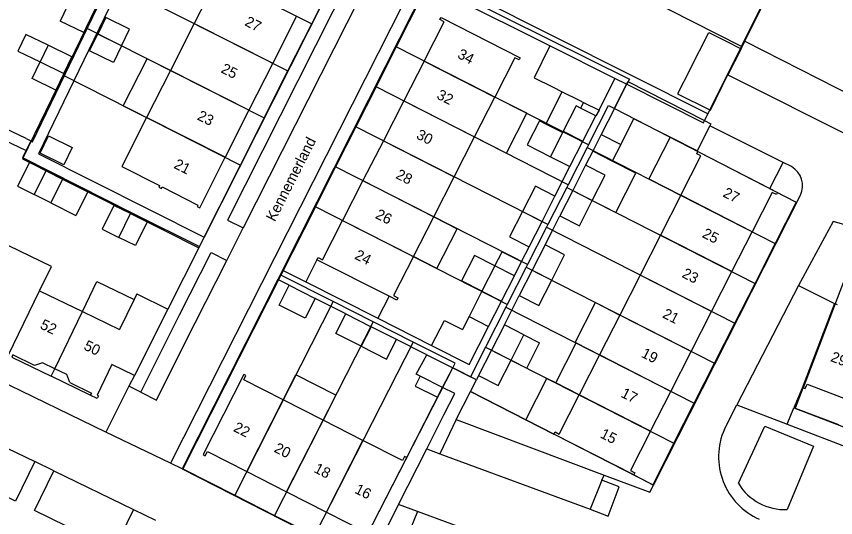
# Model space of a CAD drawing. Extents: x 194485 to 197793, y 468269 to 470822.
# Drawn here: x 197177.5 to 197270.8, y 469588.3 to 469645.3 of the extents above; entities that cross this region are included whole.
import ezdxf

# ---------------------------------------------------------------- set-up
doc = ezdxf.new("R2010")
doc.units = 0
for name, color, linetype in [('BGT begrenzing pand op maaiveld onder overbouw', 7, 'Continuous'), ('BGT grensvlak gebouwinstallatie plus 1', 7, 'Continuous'), ('BGT grensvlak onbegroeid terreindeel', 7, 'Continuous'), ('BGT grensvlak onbegroeid terreindeel LR', 7, 'Continuous'), ('BGT grensvlak overig bouwwerk uitbreiding populatie', 7, 'Continuous'), ('BGT grensvlak pand deel overbouw', 7, 'Continuous'), ('BGT grensvlak pand op maaiveld', 7, 'Continuous'), ('BGT grensvlak pand op maaiveld LR', 7, 'Continuous'), ('BGT grensvlak vegetatieobject', 7, 'Continuous'), ('BGT grensvlak wegdeel', 7, 'Continuous'), ('BGT tekst huisnummerreeks', 7, 'Continuous'), ('BGT tekst openbare ruimte label weg', 7, 'Continuous'), ('GEM grensvlak WOZ_BRK percelen', 7, 'Continuous')]:
    doc.layers.add(name, color=color, linetype=linetype)

msp = doc.modelspace()

# ---------------------------------------------------------------- linework, layer by layer
at = {"layer": 'BGT begrenzing pand op maaiveld onder overbouw'}
for p, q in [((197180.47, 469605.886), (197179.558, 469605.586)), ((197181.847, 469605.225), (197180.47, 469605.886)), ((197183.245, 469604.553), (197181.847, 469605.225)), ((197183.562, 469603.647), (197183.245, 469604.553))]:
    msp.add_line(p, q, dxfattribs=at)
for points in [[(197179.558, 469605.586), (197177.082, 469606.785), (197176.96, 469606.533)], [(197183.562, 469603.647), (197186.028, 469602.453), (197185.906, 469602.201)]]:
    msp.add_lwpolyline(points, dxfattribs=at)
at = {"layer": 'BGT grensvlak gebouwinstallatie plus 1'}
for p, q in [((197184.021, 469648.047), (197182.457, 469644.804)), ((197186.741, 469646.735), (197185.177, 469643.492)), ((197185.177, 469643.492), (197182.457, 469644.804)), ((197178.58, 469643.265), (197177.662, 469641.371)), ((197181.1, 469642.044), (197178.58, 469643.265)), ((197177.662, 469641.371), (197180.182, 469640.15)), ((197189.669, 469635.161), (197192.379, 469640.515)), ((197195.036, 469639.17), (197192.379, 469640.515)), ((197237.808, 469633.079), (197239.68, 469636.752)), ((197242.1, 469635.542), (197241.765, 469634.885)), ((197189.669, 469635.161), (197192.326, 469633.816)), ((197239.725, 469632.102), (197237.808, 469633.079)), ((197264.869, 469628.69), (197256.504, 469632.866)), ((197244.12, 469631.892), (197243.152, 469629.99)), ((197243.152, 469629.99), (197242.346, 469628.407)), ((197245.378, 469628.858), (197243.152, 469629.99)), ((197246.345, 469630.759), (197245.378, 469628.858)), ((197255.065, 469630.019), (197255.123, 469629.951)), ((197248.051, 469627.498), (197245.378, 469628.858)), ((197263.348, 469625.727), (197264.869, 469628.69)), ((197245.774, 469623.027), (197248.051, 469627.498)), ((197182.75, 469626.821), (197185.608, 469625.381)), ((197185.608, 469625.381), (197184.249, 469622.683)), ((197243.101, 469624.388), (197245.774, 469623.027)), ((197181.391, 469624.123), (197184.249, 469622.683)), ((197225.038, 469622.527), (197227.711, 469621.165)), ((197225.395, 469616.621), (197227.711, 469621.165)), ((197225.395, 469616.621), (197222.722, 469617.983)), ((197232.001, 469616.943), (197232.818, 469618.547)), ((197232.818, 469618.547), (197235.046, 469617.412)), ((197211.736, 469617.634), (197210.461, 469615.111)), ((197234.229, 469615.808), (197235.046, 469617.412)), ((197185.002, 469611.738), (197186.659, 469615.158)), ((197186.659, 469615.158), (197190.896, 469613.105)), ((197210.461, 469615.111), (197218.671, 469610.96)), ((197219.948, 469613.486), (197218.671, 469610.96)), ((197224.794, 469607.865), (197226.247, 469610.716)), ((197226.247, 469610.716), (197228.299, 469609.678)), ((197229.059, 469611.169), (197228.299, 469609.678)), ((197235.312, 469609.086), (197237.095, 469608.179)), ((197235.626, 469605.291), (197237.095, 469608.179)), ((197238.948, 469603.607), (197241.265, 469608.151)), ((197241.265, 469608.151), (197243.934, 469606.79)), ((197233.843, 469606.198), (197235.626, 469605.291)), ((197207.881, 469601.674), (197209.333, 469604.526)), ((197213.878, 469602.212), (197209.333, 469604.526)), ((197235.527, 469599.414), (197237.929, 469604.126)), ((197238.948, 469603.607), (197237.929, 469604.126)), ((197241.617, 469602.246), (197238.948, 469603.607)), ((197213.878, 469602.212), (197212.426, 469599.36)), ((197235.527, 469599.414), (197238.723, 469597.78))]:
    msp.add_line(p, q, dxfattribs=at)
for points in [[(197229.668, 469631.615), (197233.315, 469629.757), (197235.63, 469634.301), (197231.983, 469636.159)], [(197237.808, 469633.079), (197237.087, 469633.447), (197235.692, 469630.708), (197238.33, 469629.364)], [(197251.961, 469631.597), (197249.533, 469626.835), (197253.199, 469624.966)], [(197241.265, 469608.151), (197241.147, 469608.211), (197243.463, 469612.755), (197246.25, 469611.334)], [(197224.794, 469607.865), (197229.078, 469605.699), (197231.287, 469610.034)], [(197223.498, 469604.382), (197222.929, 469603.253), (197225.483, 469601.967), (197226.052, 469603.096)]]:
    msp.add_lwpolyline(points, dxfattribs=at)
at = {"layer": 'BGT grensvlak onbegroeid terreindeel'}
msp.add_line((197260.479, 469642.525), (197268.613, 469659.039), dxfattribs=at)
msp.add_lwpolyline([(197259.744, 469592.181), (197262.76, 469598.677), (197268.295, 469596.39), (197265.316, 469589.18)], dxfattribs=at)
msp.add_arc((197265.058, 469595.373), 6.199, 210.99801, 272.38944, dxfattribs=at)
at = {"layer": 'BGT grensvlak onbegroeid terreindeel LR'}
for p, q in [((197229.224, 469602.636), (197235.527, 469599.414)), ((197247.835, 469593.129), (197250.072, 469591.97))]:
    msp.add_line(p, q, dxfattribs=at)
at = {"layer": 'BGT grensvlak overig bouwwerk uitbreiding populatie'}
for p, q in [((197229.684, 469618.123), (197228.213, 469615.236)), ((197232.001, 469616.943), (197229.684, 469618.123)), ((197230.53, 469614.056), (197228.213, 469615.236))]:
    msp.add_line(p, q, dxfattribs=at)
at = {"layer": 'BGT grensvlak pand deel overbouw'}
for p, q in [((197176.96, 469606.533), (197181.432, 469604.367)), ((197181.432, 469604.367), (197181.847, 469605.225)), ((197185.906, 469602.201), (197181.432, 469604.367))]:
    msp.add_line(p, q, dxfattribs=at)
at = {"layer": 'BGT grensvlak pand op maaiveld'}
for p, q in [((197200.459, 469649.885), (197197.745, 469644.524)), ((197209.402, 469645.366), (197206.693, 469640.003)), ((197197.745, 469644.524), (197195.036, 469639.17)), ((197258.283, 469642.557), (197260.048, 469641.663)), ((197181.1, 469642.044), (197180.182, 469640.15)), ((197245.683, 469638.278), (197238.28, 469641.98)), ((197260.048, 469641.663), (197258.546, 469638.695)), ((197223.948, 469640.253), (197221.622, 469635.715)), ((197206.693, 469640.003), (197203.986, 469634.647)), ((197195.036, 469639.17), (197192.326, 469633.816)), ((197257.887, 469637.4), (197258.546, 469638.695)), ((197243.871, 469634.656), (197245.683, 469638.278)), ((197245.618, 469634.832), (197246.998, 469637.62)), ((197238.564, 469637.31), (197239.68, 469636.752)), ((197239.68, 469636.752), (197241.6, 469635.792)), ((197221.622, 469635.715), (197219.295, 469631.176)), ((197229.668, 469631.615), (197231.983, 469636.159)), ((197241.6, 469635.792), (197242.1, 469635.542)), ((197242.1, 469635.542), (197243.871, 469634.656)), ((197203.986, 469634.647), (197201.28, 469629.291)), ((197241.272, 469635.137), (197239.801, 469632.251)), ((197241.765, 469634.885), (197241.272, 469635.137)), ((197243.499, 469634.002), (197241.765, 469634.885)), ((197245.618, 469634.832), (197244.12, 469631.892)), ((197242.028, 469631.116), (197243.499, 469634.002)), ((197246.345, 469630.759), (197247.838, 469633.692)), ((197251.961, 469631.597), (197247.838, 469633.692)), ((197256.504, 469632.866), (197255.065, 469630.019)), ((197239.725, 469632.102), (197238.33, 469629.364)), ((197239.801, 469632.251), (197239.725, 469632.102)), ((197244.12, 469631.892), (197246.345, 469630.759)), ((197219.295, 469631.176), (197216.969, 469626.638)), ((197227.353, 469627.071), (197229.668, 469631.615)), ((197240.557, 469628.229), (197242.028, 469631.116)), ((197255.065, 469630.019), (197251.961, 469631.597)), ((197255.123, 469629.951), (197263.348, 469625.727)), ((197238.33, 469629.364), (197240.557, 469628.229)), ((197242.346, 469628.407), (197240.876, 469625.52)), ((197180.869, 469627.768), (197182.75, 469626.821)), ((197182.75, 469626.821), (197181.391, 469624.123)), ((197216.969, 469626.638), (197214.643, 469622.1)), ((197225.038, 469622.527), (197227.353, 469627.071)), ((197240.876, 469625.52), (197239.406, 469622.633)), ((197181.391, 469624.123), (197179.51, 469625.07)), ((197237.373, 469621.979), (197238.846, 469624.87)), ((197241.631, 469621.5), (197243.101, 469624.388)), ((197253.199, 469624.966), (197250.883, 469620.422)), ((197222.722, 469617.983), (197225.038, 469622.527)), ((197239.406, 469622.633), (197241.631, 469621.5)), ((197235.899, 469619.087), (197237.373, 469621.979)), ((197259.011, 469616.279), (197261.326, 469620.823)), ((197250.883, 469620.422), (197248.566, 469615.878)), ((197237.722, 469619.327), (197236.255, 469616.444)), ((197239.948, 469618.194), (197237.722, 469619.327)), ((197238.481, 469615.311), (197239.948, 469618.194)), ((197219.948, 469613.486), (197211.736, 469617.634)), ((197232.001, 469616.943), (197230.53, 469614.056)), ((197234.229, 469615.808), (197232.001, 469616.943)), ((197236.255, 469616.444), (197234.787, 469613.561)), ((197256.696, 469611.734), (197259.011, 469616.279)), ((197232.758, 469612.921), (197234.229, 469615.808)), ((197248.566, 469615.878), (197246.25, 469611.334)), ((197180.132, 469614.097), (197185.002, 469611.738)), ((197208.578, 469614.718), (197211.514, 469613.234)), ((197230.53, 469614.056), (197229.059, 469611.169)), ((197191.201, 469613.734), (197190.896, 469613.105)), ((197191.201, 469613.734), (197194.748, 469612.016)), ((197190.896, 469613.105), (197189.24, 469609.685)), ((197231.287, 469610.034), (197232.758, 469612.921)), ((197185.002, 469611.738), (197189.24, 469609.685)), ((197194.748, 469612.016), (197190.93, 469604.454)), ((197215.013, 469611.465), (197217.905, 469610.003)), ((197246.25, 469611.334), (197243.934, 469606.79)), ((197254.38, 469607.19), (197256.696, 469611.734)), ((197229.059, 469611.169), (197231.287, 469610.034)), ((197220.796, 469608.542), (197217.905, 469610.003)), ((197233.085, 469610.219), (197231.615, 469607.332)), ((197235.312, 469609.086), (197233.085, 469610.219)), ((197233.843, 469606.198), (197235.312, 469609.086)), ((197224.268, 469606.788), (197227.195, 469605.308)), ((197231.615, 469607.332), (197230.145, 469604.445)), ((197243.934, 469606.79), (197241.617, 469602.246)), ((197252.065, 469602.645), (197254.38, 469607.19)), ((197226.052, 469603.096), (197227.195, 469605.308)), ((197226.052, 469603.096), (197223.498, 469604.382)), ((197249.75, 469598.101), (197252.065, 469602.645)), ((197212.426, 469599.36), (197207.881, 469601.674)), ((197216.971, 469597.046), (197212.426, 469599.36)), ((197247.835, 469593.129), (197238.723, 469597.78)), ((197217.301, 469585.994), (197221.97, 469595.119)), ((197203.732, 469593.524), (197208.277, 469591.21)), ((197208.277, 469591.21), (197212.821, 469588.895))]:
    msp.add_line(p, q, dxfattribs=at)
for points in [[(197189.469, 469641.981), (197190.391, 469643.875), (197187.676, 469645.198), (197186.754, 469643.304)], [(197223.948, 469640.253), (197226.238, 469644.721), (197225.748, 469644.972), (197225.876, 469645.221), (197234.881, 469640.633), (197234.753, 469640.384), (197234.263, 469640.634), (197231.983, 469636.159)], [(197189.469, 469641.981), (197188.546, 469640.087), (197185.831, 469641.41), (197186.754, 469643.304)], [(197254.232, 469639.25), (197256.39, 469643.515), (197258.283, 469642.557)], [(197182.9, 469638.833), (197183.818, 469640.727), (197181.1, 469642.044)], [(197238.28, 469641.98), (197236.469, 469638.358), (197238.564, 469637.31)], [(197182.9, 469638.833), (197181.982, 469636.939), (197179.264, 469638.256), (197180.182, 469640.15)], [(197254.232, 469639.25), (197252.806, 469636.505), (197256.507, 469634.689)], [(197246.998, 469637.62), (197247.143, 469637.915), (197255.886, 469633.467)], [(197256.507, 469634.689), (197256.574, 469634.656), (197257.887, 469637.4)], [(197192.326, 469633.816), (197189.507, 469628.245), (197193.798, 469626.073), (197193.708, 469625.895), (197194.002, 469625.746), (197194.092, 469625.924), (197198.166, 469623.862), (197198.076, 469623.684), (197198.371, 469623.535), (197201.28, 469629.291)], [(197255.886, 469633.467), (197256.619, 469633.094), (197256.504, 469632.866)], [(197180.176, 469629.76), (197181.151, 469631.738), (197183.859, 469630.402), (197182.884, 469628.424), (197180.176, 469629.76)], [(197253.199, 469624.966), (197255.486, 469629.452), (197254.996, 469629.702), (197255.123, 469629.951)], [(197180.869, 469627.768), (197178.987, 469628.716), (197177.628, 469626.018), (197179.51, 469625.07)], [(197243.101, 469624.388), (197244.571, 469627.275), (197242.346, 469628.407)], [(197238.846, 469624.87), (197236.618, 469626.004), (197235.145, 469623.113)], [(197263.348, 469625.727), (197264.215, 469625.282), (197264.094, 469625.046), (197263.604, 469625.296), (197261.326, 469620.823)], [(197190.49, 469622.88), (197188.6, 469623.816), (197187.26, 469621.109), (197189.15, 469620.173)], [(197190.49, 469622.88), (197192.379, 469621.945), (197191.039, 469619.238), (197189.15, 469620.173)], [(197235.145, 469623.113), (197233.672, 469620.222), (197235.899, 469619.087)], [(197211.736, 469617.634), (197211.864, 469617.883), (197212.353, 469617.632), (197214.643, 469622.1)], [(197180.132, 469614.097), (197181.474, 469616.867), (197176.623, 469619.217)], [(197222.722, 469617.983), (197220.46, 469613.543), (197220.95, 469613.294), (197220.823, 469613.044), (197219.948, 469613.486)], [(197234.787, 469613.561), (197237.013, 469612.428), (197238.481, 469615.311)], [(197211.514, 469613.234), (197210.369, 469610.996), (197207.44, 469612.471), (197208.578, 469614.718)], [(197271.041, 469612.514), (197270.78, 469612.616), (197267.114, 469603.054), (197267.375, 469602.954), (197267.573, 469603.467), (197272.243, 469601.666)], [(197216.768, 469607.773), (197213.879, 469609.228), (197215.013, 469611.465)], [(197216.768, 469607.773), (197219.657, 469606.317), (197220.796, 469608.542)], [(197223.498, 469604.382), (197223.024, 469604.621), (197224.268, 469606.788)], [(197190.93, 469604.454), (197188.356, 469605.702), (197186.67, 469602.197), (197186.833, 469602.118), (197186.69, 469601.821), (197185.906, 469602.201)], [(197230.145, 469604.445), (197232.373, 469603.31), (197233.843, 469606.198)], [(197207.881, 469601.674), (197203.395, 469603.957), (197203.645, 469604.447), (197203.395, 469604.574), (197198.754, 469595.446), (197199.004, 469595.319), (197199.253, 469595.809), (197203.732, 469593.524)], [(197238.723, 469597.78), (197238.855, 469598.038), (197239.345, 469597.789), (197241.617, 469602.246)], [(197249.75, 469598.101), (197247.472, 469593.628), (197247.962, 469593.378), (197247.835, 469593.129)], [(197221.97, 469595.119), (197221.72, 469595.246), (197221.471, 469594.756), (197216.971, 469597.046)], [(197212.821, 469588.895), (197217.301, 469586.612), (197217.051, 469586.122), (197217.301, 469585.994)]]:
    msp.add_lwpolyline(points, dxfattribs=at)
at = {"layer": 'BGT grensvlak pand op maaiveld LR'}
for p, q in [((197197.745, 469644.524), (197206.693, 469640.003)), ((197189.469, 469641.981), (197186.754, 469643.304)), ((197223.948, 469640.253), (197231.983, 469636.159)), ((197180.182, 469640.15), (197182.9, 469638.833)), ((197203.986, 469634.647), (197195.036, 469639.17)), ((197221.622, 469635.715), (197229.668, 469631.615)), ((197201.28, 469629.291), (197192.326, 469633.816)), ((197239.801, 469632.251), (197242.028, 469631.116)), ((197219.295, 469631.176), (197227.353, 469627.071)), ((197179.51, 469625.07), (197180.869, 469627.768)), ((197216.969, 469626.638), (197225.038, 469622.527)), ((197240.876, 469625.52), (197243.101, 469624.388)), ((197261.326, 469620.823), (197253.199, 469624.966)), ((197189.15, 469620.173), (197190.49, 469622.88)), ((197235.145, 469623.113), (197237.373, 469621.979)), ((197214.643, 469622.1), (197222.722, 469617.983)), ((197259.011, 469616.279), (197250.883, 469620.422)), ((197236.255, 469616.444), (197238.481, 469615.311)), ((197256.696, 469611.734), (197248.566, 469615.878)), ((197176.562, 469606.726), (197180.132, 469614.097)), ((197230.53, 469614.056), (197232.758, 469612.921)), ((197181.847, 469605.225), (197185.002, 469611.738)), ((197254.38, 469607.19), (197246.25, 469611.334)), ((197217.905, 469610.003), (197216.768, 469607.773)), ((197231.615, 469607.332), (197233.843, 469606.198)), ((197252.065, 469602.645), (197243.934, 469606.79)), ((197249.75, 469598.101), (197241.617, 469602.246)), ((197203.732, 469593.524), (197207.881, 469601.674)), ((197208.277, 469591.21), (197212.426, 469599.36)), ((197212.821, 469588.895), (197216.971, 469597.046))]:
    msp.add_line(p, q, dxfattribs=at)
at = {"layer": 'BGT grensvlak vegetatieobject'}
msp.add_line((197221.97, 469595.119), (197226.052, 469603.096), dxfattribs=at)
at = {"layer": 'BGT grensvlak wegdeel'}
for p, q in [((197179.327, 469631.072), (197205.615, 469685.445)), ((197231.533, 469684.915), (197198.877, 469620.198)), ((197202.315, 469675.895), (197180.02, 469629.698)), ((197256.275, 469634.232), (197224.802, 469650.063)), ((197217.44, 469649.128), (197203.331, 469621.248)), ((197238.28, 469641.98), (197224.261, 469648.992)), ((197221.671, 469646.986), (197195.059, 469594.464)), ((197260.048, 469641.663), (197260.479, 469642.525)), ((197260.479, 469642.525), (197275.57, 469634.836)), ((197159.016, 469639.387), (197178.582, 469630.072)), ((197258.546, 469638.695), (197274.052, 469630.896)), ((197246.998, 469637.62), (197245.683, 469638.278)), ((197178.6, 469631.419), (197170.483, 469635.295)), ((197243.871, 469634.656), (197243.499, 469634.002)), ((197256.275, 469634.232), (197256.507, 469634.689)), ((197255.886, 469633.467), (197256.275, 469634.232)), ((197179.121, 469631.17), (197178.582, 469630.072)), ((197178.6, 469631.419), (197179.121, 469631.17)), ((197179.121, 469631.17), (197179.327, 469631.072)), ((197180.02, 469629.698), (197198.877, 469620.198)), ((197238.846, 469624.87), (197240.557, 469628.229)), ((197265.789, 469628.231), (197264.869, 469628.69)), ((197250.072, 469591.97), (197266.822, 469624.965)), ((197190.704, 469622.94), (197198.335, 469619.125)), ((197238.56, 469620.973), (197239.406, 469622.633)), ((197201.46, 469617.548), (197203.331, 469621.248)), ((197237.722, 469619.327), (197238.56, 469620.973)), ((197198.877, 469620.198), (197198.335, 469619.125)), ((197198.335, 469619.125), (197194.748, 469612.016)), ((197235.046, 469617.412), (197235.899, 469619.087)), ((197187.665, 469597.986), (197148.227, 469617.117)), ((197207.805, 469616.454), (197207.263, 469615.383)), ((197207.805, 469616.454), (197210.461, 469615.111)), ((197207.263, 469615.383), (197196.364, 469593.842)), ((197208.578, 469614.718), (197207.263, 469615.383)), ((197266.597, 469614.685), (197259.575, 469601.114)), ((197215.013, 469611.465), (197211.514, 469613.234)), ((197233.085, 469610.219), (197234.787, 469613.561)), ((197218.671, 469610.96), (197224.794, 469607.865)), ((197224.268, 469606.788), (197220.796, 469608.542)), ((197158.434, 469604.922), (197179.576, 469594.654)), ((197229.891, 469603.946), (197227.195, 469605.308)), ((197190.93, 469604.454), (197190.307, 469603.22)), ((197229.224, 469602.636), (197229.891, 469603.946)), ((197230.145, 469604.445), (197229.891, 469603.946)), ((197190.307, 469603.22), (197187.665, 469597.986)), ((197191.646, 469602.544), (197190.307, 469603.22)), ((197227.436, 469602.398), (197226.052, 469603.096)), ((197227.6, 469599.447), (197229.224, 469602.636)), ((197258.148, 469598.321), (197259.575, 469601.114)), ((197259.575, 469601.114), (197265.305, 469598.912)), ((197265.305, 469598.912), (197266.074, 469600.756)), ((197266.074, 469600.756), (197285.648, 469593.272)), ((197227.6, 469599.447), (197225.731, 469595.542)), ((197227.6, 469599.447), (197244.44, 469593.118)), ((197265.305, 469598.912), (197285.42, 469591.182)), ((197195.059, 469594.464), (197187.665, 469597.986)), ((197221.02, 469589.763), (197224.234, 469596.094)), ((197224.234, 469596.094), (197225.731, 469595.542)), ((197225.731, 469595.542), (197242.871, 469589.224)), ((197181.745, 469593.614), (197179.576, 469594.654)), ((197196.364, 469593.842), (197195.059, 469594.464)), ((197181.745, 469593.614), (197190.821, 469589.197)), ((197196.364, 469593.842), (197215.827, 469583.935)), ((197244.191, 469592.531), (197244.44, 469593.118)), ((197244.191, 469592.531), (197242.871, 469589.224)), ((197190.821, 469589.197), (197188.611, 469584.656)), ((197190.821, 469589.197), (197193.352, 469587.965)), ((197223.174, 469588.975), (197221.02, 469589.763)), ((197223.174, 469588.975), (197221.571, 469584.963)), ((197241.937, 469582.108), (197223.174, 469588.975))]:
    msp.add_line(p, q, dxfattribs=at)
for points in [[(197233.353, 469680.745), (197231.563, 469681.646), (197201.544, 469622.153), (197203.331, 469621.248)], [(197224.261, 469648.992), (197219.509, 469639.586), (197207.805, 469616.454)], [(197178.582, 469630.072), (197178.188, 469629.268), (197190.704, 469622.94)], [(197274.8, 469623.326), (197273.891, 469621.042), (197270.559, 469621.976), (197266.597, 469614.685)], [(197191.646, 469602.544), (197196.087, 469611.34), (197199.674, 469618.449), (197201.46, 469617.548)], [(197191.646, 469602.544), (197193.431, 469601.642), (197194.054, 469602.877), (197197.873, 469610.439), (197201.46, 469617.548)], [(197266.597, 469614.685), (197270.68, 469612.636), (197267.02, 469603.017), (197266.074, 469600.756)], [(197224.234, 469596.094), (197226.204, 469599.972), (197227.436, 469602.398)], [(197179.576, 469594.654), (197177.378, 469590.137), (197168.294, 469594.537)], [(197188.611, 469584.656), (197179.548, 469589.09), (197181.745, 469593.614)], [(197244.44, 469593.118), (197249.659, 469591.156), (197250.072, 469591.97)], [(197242.871, 469589.224), (197244.914, 469588.443), (197246.163, 469591.776), (197244.191, 469592.531)], [(197221.02, 469589.763), (197218.765, 469585.324), (197217.874, 469584.903)]]:
    msp.add_lwpolyline(points, dxfattribs=at)
for centre, radius, start, end in [((197264.556, 469626.045), 2.51, 334.52858, 60.5746), ((197265.239, 469595.196), 7.749, 156.21627, 246.3372)]:
    msp.add_arc(centre, radius, start, end, dxfattribs=at)
at = {"layer": 'GEM grensvlak WOZ_BRK percelen'}
for p, q in [((197260.102, 469641.926), (197228.817, 469657.761)), ((197190.658, 469654.837), (197211.13, 469644.493)), ((197211.13, 469644.493), (197213.831, 469649.85)), ((197260.102, 469641.926), (197264.337, 469650.442)), ((197185.417, 469644.031), (197188.036, 469649.43)), ((197188.036, 469649.43), (197208.424, 469639.128)), ((197224.619, 469649.484), (197220.768, 469641.873)), ((197224.619, 469649.484), (197247.331, 469638.197)), ((197185.417, 469644.031), (197182.799, 469638.63)), ((197185.417, 469644.031), (197205.722, 469633.77)), ((197208.424, 469639.128), (197211.13, 469644.493)), ((197220.768, 469641.873), (197218.466, 469637.323)), ((197242.661, 469630.718), (197220.768, 469641.873)), ((197182.799, 469638.63), (197203.02, 469628.412)), ((197205.722, 469633.77), (197208.424, 469639.128)), ((197245.618, 469634.832), (197247.029, 469637.604)), ((197247.331, 469638.197), (197247.029, 469637.604)), ((197218.466, 469637.323), (197216.163, 469632.772)), ((197240.348, 469626.173), (197218.466, 469637.323)), ((197203.02, 469628.412), (197205.722, 469633.77)), ((197216.163, 469632.772), (197213.861, 469628.221)), ((197238.036, 469621.629), (197216.163, 469632.772)), ((197242.508, 469630.416), (197240.348, 469626.173)), ((197242.661, 469630.718), (197242.508, 469630.416)), ((197242.508, 469630.416), (197263.951, 469619.485)), ((197213.861, 469628.221), (197211.559, 469623.671)), ((197235.723, 469617.083), (197213.861, 469628.221)), ((197240.194, 469625.87), (197238.036, 469621.629)), ((197240.348, 469626.173), (197240.194, 469625.87)), ((197240.194, 469625.87), (197261.641, 469614.938)), ((197211.559, 469623.671), (197207.616, 469615.877)), ((197233.41, 469612.537), (197211.559, 469623.671)), ((197238.036, 469621.629), (197237.881, 469621.324)), ((197237.881, 469621.324), (197235.723, 469617.083)), ((197237.881, 469621.324), (197259.332, 469610.391)), ((197261.641, 469614.938), (197263.951, 469619.485)), ((197235.723, 469617.083), (197235.568, 469616.779)), ((197235.568, 469616.779), (197233.41, 469612.537)), ((197235.568, 469616.779), (197257.022, 469605.843)), ((197213.577, 469612.863), (197207.616, 469615.877)), ((197259.332, 469610.391), (197261.641, 469614.938)), ((197213.577, 469612.863), (197202.365, 469590.838)), ((197218.129, 469610.563), (197213.577, 469612.863)), ((197233.256, 469612.234), (197230.942, 469607.687)), ((197233.41, 469612.537), (197233.256, 469612.234)), ((197233.256, 469612.234), (197254.712, 469601.296)), ((197218.129, 469610.563), (197206.911, 469588.527)), ((197222.681, 469608.261), (197218.129, 469610.563)), ((197257.022, 469605.843), (197259.332, 469610.391)), ((197222.681, 469608.261), (197211.457, 469586.216)), ((197227.468, 469605.841), (197222.681, 469608.261)), ((197230.942, 469607.687), (197229.213, 469604.289)), ((197230.942, 469607.687), (197252.403, 469596.749)), ((197227.195, 469605.308), (197227.468, 469605.841)), ((197254.712, 469601.296), (197257.022, 469605.843)), ((197227.195, 469605.308), (197229.213, 469604.289)), ((197252.403, 469596.749), (197254.712, 469601.296)), ((197202.365, 469590.838), (197206.911, 469588.527)), ((197206.911, 469588.527), (197211.457, 469586.216))]:
    msp.add_line(p, q, dxfattribs=at)
for points in [[(197247.029, 469637.604), (197255.776, 469633.228), (197260.102, 469641.926)], [(197182.799, 469638.63), (197178.19, 469629.119), (197198.269, 469618.992), (197203.02, 469628.412)], [(197242.661, 469630.718), (197244.933, 469635.184), (197245.618, 469634.832)], [(197245.618, 469634.832), (197266.341, 469624.191), (197263.951, 469619.485)], [(197275.416, 469624.707), (197266.229, 469600.748), (197271.16, 469598.856)], [(197207.616, 469615.877), (197196.466, 469593.836), (197202.365, 469590.838)], [(197211.457, 469586.216), (197215.908, 469583.954), (197217.857, 469584.933), (197217.301, 469585.994), (197227.195, 469605.308)], [(197252.403, 469596.749), (197249.996, 469592.01), (197229.224, 469602.636), (197229.891, 469603.946), (197229.213, 469604.289)]]:
    msp.add_lwpolyline(points, dxfattribs=at)

# ---------------------------------------------------------------- texts
at = {"layer": 'BGT tekst huisnummerreeks'}
for s, rotation, p in [('27', 333.2, (197203.408, 469644.356)), ('34', 332.9, (197227.65, 469640.66)), ('25', 333.2, (197200.697, 469638.999)), ('32', 332.9, (197225.281, 469636.029)), ('23', 333.2, (197197.994, 469633.641)), ('30', 332.9, (197222.951, 469631.493)), ('21', 333.2, (197195.335, 469628.121)), ('28', 332.9, (197220.622, 469626.956)), ('27', 333, (197257.892, 469624.865)), ('26', 332.9, (197218.297, 469622.417)), ('25', 333, (197255.531, 469620.24)), ('24', 332.9, (197215.928, 469617.791)), ('23', 333, (197253.22, 469615.693)), ('21', 333, (197251.008, 469611.097)), ('52', 334.2, (197180.095, 469609.85)), ('50', 334.3, (197185.066, 469607.45)), ('19', 333, (197248.588, 469606.605)), ('29', 338.9, (197270.165, 469606.111)), ('17', 333, (197246.274, 469602.06)), ('22', 333, (197202.122, 469598.161)), ('15', 333, (197243.91, 469597.428)), ('20', 333, (197206.752, 469595.802)), ('18', 333, (197211.295, 469593.489)), ('16', 333, (197215.934, 469591.125))]:
    msp.add_text(s, height=1.2, rotation=rotation, dxfattribs=at).set_placement(p)
at = {"layer": 'BGT tekst openbare ruimte label weg'}
msp.add_text('Kennemerland', height=1.2, rotation=63, dxfattribs=at).set_placement((197206.929, 469621.893))

doc.saveas('drawing.dxf')
